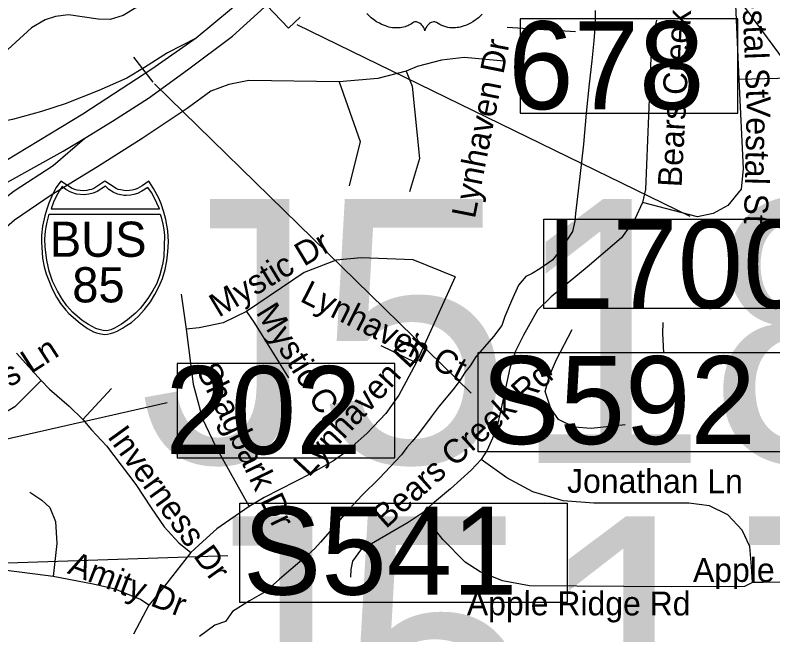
# Model space of a CAD drawing. Extents: x 1662474 to 1856135, y 779280 to 917889.
# Drawn here: x 1758772 to 1761787, y 826591 to 829058 of the extents above; entities that cross this region are included whole.
import ezdxf

# ---------------------------------------------------------------- set-up
doc = ezdxf.new("R2010")
doc.units = 0
for name, color, linetype in [('Exist Hydrographic Creek Single Shore', 7, 'Continuous'), ('Exist Road Non-System Structure Non-Sys Other Number Label', 7, 'Continuous'), ('Exist Road Non-System Type 51', 7, 'Continuous'), ('Exist Road Non-System Type 51 Label', 7, 'Continuous'), ('Exist Road Primary Interstate Divided Center Attributed', 7, 'Continuous'), ('Exist Road Primary Interstate Ramp 1 Lane Attributed', 7, 'Continuous'), ('Exist Road Primary Interstate Shield Number Label', 7, 'Continuous'), ('Exist Road Primary Interstate Structure Cantilever Sign Number Label', 7, 'Continuous'), ('Exist Road Primary Interstate Structure Ovrhead Sign CELL', 7, 'Continuous'), ('Exist Road Primary Interstate Structure Standard Bridge Number Label', 7, 'Continuous'), ('Exist Vertical Profile Horizontal Axis Label Major', 7, 'Continuous'), ('Prop Horizontal Alignment Curve and Spiral Data', 7, 'Continuous'), ('Prop Horizontal Alignment Tick Label', 7, 'Continuous'), ('Prop Roadway Culvert', 7, 'Continuous'), ('Prop Superelevation  Arrow CELL', 7, 'Continuous')]:
    doc.layers.add(name, color=color, linetype=linetype)

msp = doc.modelspace()

# ---------------------------------------------------------------- linework, layer by layer
at = {"layer": 'Exist Hydrographic Creek Single Shore'}
msp.add_lwpolyline([(1761080.1, 829076.1), (1761080.1, 829024.9), (1761074.6, 828955.6), (1761067, 828875.6), (1761055.8, 828784.4), (1761044.5, 828667.1), (1761033.5, 828544.6), (1761018.8, 828415.4), (1761009.9, 828336.2), (1761001.1, 828268.2), (1760999.1, 828237.2), (1760989.9, 828197.1), (1760970.2, 828165.8), (1760949, 828134.6), (1760910.9, 828083.2), (1760860.2, 828048), (1760829.8, 828029.6), (1760803.8, 828017.6), (1760774.9, 827983.2), (1760747.1, 827920.7), (1760720.4, 827858.5), (1760708.2, 827822.6), (1760676, 827777.9), (1760640, 827737.8), (1760604.6, 827697.6), (1760582, 827662.2), (1760561, 827635.4), (1760543.1, 827604.2), (1760513, 827566.4), (1760459.5, 827501.6), (1760427.1, 827458.2), (1760377.2, 827391.3), (1760351.6, 827360.1), (1760330.6, 827336.7), (1760309.4, 827307.6), (1760264.8, 827260.1), (1760221.1, 827215.2), (1760151.9, 827145.6), (1760118, 827109.4), (1760081.2, 827069.2), (1760035, 827014.7), (1759987.5, 826959.3), (1759964.8, 826934.1), (1759923, 826897.6), (1759824.2, 826812.6), (1759799.1, 826789.8), (1759770, 826763.8), (1759704.1, 826726.2), (1759637.1, 826683.7), (1759609.4, 826643.6), (1759566, 826629.4), (1759505.9, 826583.7)], dxfattribs=at)
at = {"layer": 'Exist Road Non-System Type 51'}
for p, q in [((1761629.8, 829277.6), (1761651, 828802.2)), ((1760729.2, 829009.9), (1761002.1, 828993.1)), ((1762103.2, 828813.1), (1761651, 828802.2)), ((1759432.1, 827947.4), (1759452.4, 827807.2)), ((1760367.1, 827674.2), (1760228.5, 827740.9)), ((1758776.8, 827712.5), (1758875.2, 827603.1)), ((1759155, 827571.9), (1759041.6, 827447.8)), ((1759303.9, 826709.7), (1759242.9, 826593.7))]:
    msp.add_line(p, q, dxfattribs=at)
for points in [[(1759210.6, 829704.4), (1759229.5, 829594.7), (1759279.4, 829442.7), (1759317.5, 829302), (1759323, 829243.8), (1759310.9, 829185.5), (1759287.9, 829130.1), (1759252.6, 829086.5), (1759201.1, 829056.9), (1759149.8, 829040.6), (1759102.2, 829041.9), (1758984.4, 829058.7), (1758932.9, 829051.9), (1758891, 829039.2), (1758836.9, 829006.8), (1758742.1, 828921.4), (1758678.4, 828857.9)], [(1761324, 829037.8), (1761303.5, 828952.9), (1761279.6, 828364.2), (1761268.9, 828312)], [(1760717.6, 828875.2), (1760558.4, 828888.9), (1760467.9, 828878.4), (1760371.2, 828853.8), (1760327.4, 828834.6)], [(1760327.4, 828834.6), (1760214.9, 828805.7), (1760060.8, 828792.1)], [(1760327.4, 828834.6), (1760351.4, 828775.2), (1760380.6, 828487.1), (1760341.6, 828354.8)], [(1760060.8, 828792.1), (1759702.2, 828797.4), (1759622.1, 828782.1), (1759550.2, 828755), (1759455.8, 828686), (1759277.1, 828566.9), (1759099.6, 828454), (1758915.4, 828340.6), (1758769.4, 828241.7), (1758660.8, 828146.9), (1758571.6, 828047.2), (1758483.4, 827927.8), (1758354, 827713.9), (1758297, 827634.4), (1758252.4, 827589.4), (1758202.2, 827536.7), (1758180.5, 827488.2), (1758171, 827445.1), (1758223.5, 827276.4), (1758220.6, 827250.6), (1758207.2, 827219.4), (1758180.2, 827193.7), (1758120.6, 827181.6)], [(1760060.8, 828792.1), (1760145, 828554.2), (1760101.4, 828377.9)], [(1761651, 828802.2), (1761669.1, 828446.1), (1761661, 828364.5), (1761608.5, 828299.4), (1761550, 828268.2), (1761487.5, 828254.5), (1761268.9, 828312)], [(1761268.9, 828312), (1761237.9, 828246.1), (1761184.1, 828171.4), (1761047.9, 828054.5), (1760904.4, 827936.9), (1760851, 827883.4)], [(1760522.9, 828015.7), (1760355.5, 828083.7), (1760149.1, 828092.1), (1760049.1, 828082.6), (1759922.6, 828033), (1759693.1, 827877.7)], [(1760522.9, 828015.7), (1760477.6, 827915.9), (1760367.1, 827674.2)], [(1760851, 827883.4), (1760794.1, 827783.4), (1760763.1, 827720.2), (1760739.8, 827652.4), (1760704.1, 827486), (1760687.5, 827409.9), (1760650, 827326.4), (1760626.1, 827289.2)], [(1759693.1, 827877.7), (1759599.9, 827833), (1759503.9, 827812.5), (1759452.4, 827807.2)], [(1759693.1, 827877.7), (1759724, 827831.7), (1759859.1, 827613.9)], [(1761353.1, 827712.9), (1761350, 827765), (1761348.9, 827791), (1761350, 827834.6)], [(1759452.4, 827807.2), (1759480.8, 827588.7), (1759517.1, 827450.4), (1759569.9, 827339.6), (1759702.5, 827101.8)], [(1761199.1, 827426.4), (1761064.6, 827412.9), (1760995.9, 827417), (1760933.4, 827448.2), (1760903.2, 827492.1), (1760880.6, 827559.8), (1760898.5, 827621.8), (1760926.6, 827687.1), (1760988.6, 827806.2)], [(1760367.1, 827674.2), (1760298.9, 827545.1), (1760247.1, 827472.4), (1760172.6, 827393.1), (1760089.4, 827319.9), (1760038.4, 827283.7), (1759950, 827232.8), (1759763.4, 827137), (1759702.5, 827101.8)], [(1758875.2, 827603.1), (1758771.2, 827498.9), (1758679.4, 827443.8), (1758561.9, 827399.2), (1758413, 827358.5)], [(1758875.2, 827603.1), (1758909.1, 827569.5), (1758986.2, 827501.5), (1759041.6, 827447.8)], [(1759041.6, 827447.8), (1759075.5, 827407.4), (1759134.8, 827343.8), (1759252.4, 827189.8), (1759313.2, 827096.2), (1759364.6, 827020.4), (1759422.8, 826957.2), (1759471.2, 826918.1)], [(1760626.1, 827289.2), (1760586.5, 827246.2), (1760504.1, 827172.2), (1760432.6, 827113.1), (1760392, 827075.6)], [(1761705.4, 826798.7), (1761701.6, 826863.2), (1761694.9, 826942.2), (1761664.9, 827007.9), (1761608.5, 827069.2), (1761534.5, 827104.4), (1761453.1, 827114.9), (1761075.1, 827114.9), (1760953.1, 827124.4), (1760832.4, 827160.1), (1760728.1, 827215.7), (1760626.1, 827289.2)], [(1758830.9, 827158.5), (1758878.1, 827127.5), (1758910.4, 827097.4), (1758932.1, 827042.2), (1758937.9, 826954), (1758922.8, 826823.4)], [(1759702.5, 827101.8), (1759647.1, 827064), (1759574.1, 827012.6), (1759518.8, 826962.4), (1759471.2, 826918.1)], [(1760392, 827075.6), (1760335.9, 827038), (1760205.6, 826962.9), (1760146.1, 826927.8), (1760114.9, 826883.9), (1760107.5, 826851.7), (1760106.6, 826820.4)], [(1761705.4, 826798.7), (1761674.1, 826783.9), (1761382.2, 826782.7), (1760818.8, 826786.4), (1760710.6, 826805.8), (1760621.9, 826841.4), (1760562.9, 826879.8), (1760473.1, 826970.4), (1760392, 827075.6)], [(1759471.2, 826918.1), (1759409.1, 826839.6), (1759351.1, 826766.6), (1759303.9, 826709.7)], [(1758922.8, 826823.4), (1758851.1, 826832.8), (1758652.4, 826857.2), (1758491.5, 826865.4)], [(1759303.9, 826709.7), (1759271.2, 826731.4), (1759170.2, 826773.4), (1759082, 826792.4), (1758922.8, 826823.4)], [(1762232.2, 826801), (1762165.6, 826801.4), (1761747.9, 826799.7), (1761705.4, 826798.7)]]:
    msp.add_lwpolyline(points, dxfattribs=at)
at = {"layer": 'Exist Road Primary Interstate Divided Center Attributed'}
for points in [[(1759049.1, 828567.6), (1759159.5, 828635.7), (1759302.6, 828727), (1759457.8, 828839.5), (1759637.4, 828973.4), (1759792.7, 829116.4), (1759993.6, 829332.4), (1760140.3, 829499.7), (1760271.2, 829664), (1760359.4, 829773.5), (1760502.5, 829945.7), (1760637.1, 830119.1), (1760846.3, 830350.4), (1760976.1, 830509.8)], [(1760850.7, 830502.9), (1760722.2, 830342.5), (1760573.3, 830158.2), (1760370, 829915.1), (1760146.7, 829624.2), (1759983.2, 829424.9), (1759787.8, 829221.7), (1759632.3, 829082.2), (1759492.4, 828966.5)], [(1759492.4, 828966.5), (1759315.9, 828843.1), (1759041.4, 828663.7), (1758735.3, 828477.6), (1758364.4, 828273.4), (1758126.3, 828135.2)], [(1757877, 827906), (1758073.9, 828017.4), (1758165.5, 828069.2), (1758461.2, 828241.2), (1758730, 828386.2), (1758963.5, 828516.9), (1759049.1, 828567.6)]]:
    msp.add_lwpolyline(points, dxfattribs=at)
at = {"layer": 'Exist Road Primary Interstate Ramp 1 Lane Attributed'}
for points in [[(1759492.4, 828966.5), (1759378.1, 828907.9), (1759286.1, 828849.3), (1759216.4, 828807.5), (1759104.9, 828757.3), (1758971, 828704.3), (1758876.3, 828673.6), (1758761.9, 828642.9), (1758656, 828620.6), (1758566.8, 828606.7), (1758458.1, 828592.7), (1758352.1, 828581.5), (1758232.3, 828570.4), (1758159.8, 828550.9), (1758087.3, 828517.4), (1757975.8, 828436.5), (1757867.1, 828355.6), (1757795.9, 828290.1)], [(1757971.9, 827598.7), (1758039.9, 827602.5), (1758076.1, 827610.8), (1758118, 827624.8), (1758176.5, 827649.9), (1758204.4, 827680.6), (1758254.6, 827739.1), (1758313.1, 827828.4), (1758388.4, 827956.7), (1758469.2, 828068.3), (1758544.5, 828160.3), (1758670, 828283.1), (1758767.5, 828358.4), (1758923.6, 828458.8), (1759049.1, 828567.6)]]:
    msp.add_lwpolyline(points, dxfattribs=at)
at = {"layer": 'Exist Road Primary Interstate Structure Cantilever Sign Number Label'}
msp.add_lwpolyline([(1759893.3, 829019.9), (1761457.1, 828258.2)], dxfattribs=at)
msp.add_lwpolyline([(1760875.2, 828245), (1762143.1, 828245), (1762143.1, 827890.1), (1760875.2, 827890.1)], close=True, dxfattribs=at)
at = {"layer": 'Exist Road Primary Interstate Structure Ovrhead Sign CELL'}
msp.add_line((1759326.5, 828784.8), (1760586.4, 827552.6), dxfattribs=at)
for points in [[(1760613.8, 827714.7), (1761916.5, 827714.7), (1761916.5, 827319.8), (1760613.8, 827319.8)], [(1759665.4, 827115.2), (1760968, 827115.2), (1760968, 826720.3), (1759665.4, 826720.3)]]:
    msp.add_lwpolyline(points, close=True, dxfattribs=at)
msp.add_lwpolyline([(1755836.8, 826765.1), (1757068.6, 826822.4), (1759618, 826907.4)], dxfattribs=at)
at = {"layer": 'Exist Road Primary Interstate Structure Standard Bridge Number Label'}
for points in [[(1761647.6, 829043.3), (1760781.1, 829043.3), (1760781.1, 828667.7), (1761647.6, 828667.7)], [(1760283.3, 827670.7), (1759416.9, 827670.7), (1759416.9, 827295.1), (1760283.3, 827295.1)]]:
    msp.add_lwpolyline(points, close=True, dxfattribs=at)
msp.add_lwpolyline([(1756594.3, 827022), (1757196.1, 827020.7), (1759377.3, 827516.4)], dxfattribs=at)
at = {"layer": 'Exist Vertical Profile Horizontal Axis Label Major'}
msp.add_lwpolyline([(1759933.8, 831534.8), (1760408.2, 830803.8), (1763120.1, 827132.5)], dxfattribs=at)
at = {"layer": 'Prop Horizontal Alignment Curve and Spiral Data'}
for q in [(1759744, 829128), (1759906, 829049.2)]:
    msp.add_line((1759859.9, 829005.6), q, dxfattribs=at)
at = {"layer": 'Prop Horizontal Alignment Tick Label'}
msp.add_lwpolyline([(1760629.8, 829061.1), (1760623.4, 829054.8), (1760615.2, 829047.3), (1760610.1, 829043.2), (1760603, 829037.8), (1760593.2, 829031.3), (1760583.5, 829025.7), (1760575.3, 829021.5), (1760568, 829018.3), (1760558.6, 829014.8), (1760542.9, 829010.4), (1760537.2, 829009.2), (1760530.4, 829008.2), (1760524.1, 829007.6), (1760517.9, 829007.2), (1760509.7, 829007.2), (1760501.4, 829007.8), (1760493.6, 829009), (1760485.5, 829010.7), (1760477.1, 829013.2), (1760469.4, 829016.2), (1760461.6, 829020), (1760448.5, 829028.3), (1760444.7, 829030.3), (1760442.5, 829030.9), (1760437.4, 829031.1), (1760432.7, 829030.1), (1760427.8, 829028.2), (1760424.8, 829026.6), (1760420.9, 829024), (1760417.9, 829021.7), (1760414.2, 829018.2), (1760411.7, 829015.3), (1760409.8, 829013.1), (1760406.1, 829007.2), (1760404.8, 829004.5), (1760403.4, 829000.9), (1760402.2, 828995.6), (1760400.5, 829002.3), (1760398.6, 829006.6), (1760396.3, 829010.4), (1760394, 829013.7), (1760390.3, 829018), (1760386.9, 829021.2), (1760382.9, 829024.5), (1760378.7, 829027.1), (1760375.2, 829028.8), (1760372.1, 829030), (1760368.3, 829031), (1760365.1, 829031.2), (1760362.6, 829031.1), (1760359, 829030.3), (1760354.2, 829026.9), (1760349.7, 829023.7), (1760344.7, 829020.7), (1760338.8, 829017.5), (1760334.5, 829015.5), (1760329.3, 829013.5), (1760323.3, 829011.5), (1760316.8, 829009.8), (1760310.1, 829008.5), (1760304.2, 829007.5), (1760297.8, 829007), (1760292.1, 829006.8), (1760286.1, 829006.8), (1760280.6, 829007.3), (1760274.1, 829007.8), (1760266.1, 829009), (1760259.4, 829010.5), (1760252.4, 829012.4), (1760245.2, 829014.7), (1760237.4, 829017.6), (1760227.8, 829021.8), (1760221.1, 829025.3), (1760210.4, 829031.4), (1760198, 829040), (1760188.6, 829047.6), (1760181.8, 829053.8), (1760171.7, 829064.1)], dxfattribs=at)
at = {"layer": 'Prop Roadway Culvert'}
for points in [[(1759129.3, 827786.7), (1759138.7, 827787.6), (1759151.5, 827790), (1759163.9, 827794.1), (1759178, 827800.4), (1759198.8, 827811.9), (1759215.5, 827821.7), (1759234.9, 827834.7), (1759261, 827858.4), (1759287, 827885.8), (1759310, 827916.9), (1759328.3, 827945.9), (1759344.4, 827979), (1759357.8, 828010), (1759368.5, 828045.3), (1759375.5, 828079.5), (1759379.1, 828115.2), (1759381.5, 828154.8), (1759378.8, 828199.3), (1759371, 828244.9), (1759363.8, 828273.2), (1759352.7, 828307.2), (1759343.8, 828328.9), (1759322.9, 828367.3), (1759304.2, 828396.9), (1759276.9, 828377.7), (1759259.2, 828368.3), (1759248.3, 828363.4), (1759237.2, 828361.2), (1759216.7, 828358.8), (1759203.8, 828359.3), (1759191.8, 828362), (1759181.7, 828364.2), (1759173.5, 828368.3), (1759129.3, 828396.9), (1759085, 828368.3), (1759075.7, 828364), (1759066.2, 828362), (1759057, 828359.5), (1759041.9, 828358.8), (1759030.3, 828359.1), (1759018.5, 828361.2), (1759009.1, 828363.2), (1758998.6, 828368.3), (1758953.4, 828396.9), (1758935.7, 828371.2), (1758921.3, 828345.8), (1758905.9, 828309.8), (1758896.4, 828282), (1758889.6, 828259.1), (1758881.2, 828217.2), (1758876.9, 828180.6), (1758876.1, 828154.8), (1758880.9, 828090.3), (1758887.9, 828055.9), (1758895.1, 828028.1), (1758919, 827968.1), (1758937, 827934.5), (1758952.4, 827910.3), (1758973.9, 827883.1), (1758985.6, 827870.2), (1759030.4, 827831), (1759060.4, 827810.6), (1759084.3, 827797.7), (1759095.5, 827793.4), (1759113.1, 827788.5)], [(1758958.8, 828376.1), (1758947.8, 828359.2), (1758935.2, 828336.4), (1758925, 828312.7), (1758914.7, 828286.5), (1759346.2, 828286.4), (1759336.2, 828308.8), (1759325.4, 828331.3), (1759314.2, 828351.9), (1759300.4, 828371.8), (1759276.2, 828356.6), (1759258.6, 828348.2), (1759244.4, 828343.3), (1759232.4, 828340.6), (1759213.9, 828339.2), (1759205.5, 828339.7), (1759179.6, 828345.5), (1759162.1, 828352.7), (1759145.3, 828363.9), (1759131.8, 828376.6), (1759097.6, 828355.9), (1759082.5, 828349.2), (1759065, 828344.8), (1759045.9, 828342.4), (1759016.5, 828345.6), (1758993.4, 828353.5), (1758973.6, 828363.9)], [(1759348.8, 828265.1), (1759353.4, 828252.9), (1759359.7, 828225.9), (1759363.1, 828205), (1759366.5, 828181), (1759365.3, 828139.9), (1759363.3, 828097.3), (1759359.4, 828072.1), (1759354.2, 828049.2), (1759347, 828023.7), (1759335.5, 827989.9), (1759319.6, 827961.2), (1759299.7, 827929.4), (1759278.2, 827901.5), (1759268.9, 827890), (1759251.2, 827871.3), (1759219, 827845.4), (1759195.4, 827827.9), (1759167.3, 827811.2), (1759153, 827804.9), (1759136.3, 827801.4), (1759122.6, 827802.3), (1759106, 827806.7), (1759092.5, 827810.4), (1759063.1, 827826.3), (1759039.2, 827842.3), (1758999.5, 827874.9), (1758978, 827900), (1758958, 827929.4), (1758940.1, 827959.5), (1758921, 827999.2), (1758907.6, 828039.1), (1758897.8, 828082.1), (1758891.2, 828134.8), (1758890.4, 828166.8), (1758892.4, 828197.7), (1758895.3, 828213.8), (1758899.2, 828233.9), (1758907.1, 828264.9)]]:
    msp.add_lwpolyline(points, close=True, dxfattribs=at)
at = {"layer": 'Prop Superelevation  Arrow CELL'}
msp.add_line((1759242.9, 828891.1), (1759320.3, 828791.2), dxfattribs=at)

# ---------------------------------------------------------------- texts
at = {"layer": 'Exist Road Non-System Structure Non-Sys Other Number Label'}
for s, p in [('J518', (1759265.1, 827275.6)), ('J517', (1759356.3, 826012.8))]:
    msp.add_text(s, height=1049.86, dxfattribs=at).set_placement(p)
at = {"layer": 'Exist Road Non-System Type 51 Label'}
for s, rotation, p in [('Bears Creek Rd', 86.8796, (1761423.6, 828371.5)), ('Vestal St', 272.1828, (1761661.7, 829233)), ('Lynhaven Dr', 78.8557, (1760601.2, 828244.8)), ('Vestal St', 268.6938, (1761683.7, 828736.7)), ('Mystic Dr', 30.8732, (1759581.8, 827852.6)), ('Lynhaven Ct', 333.223, (1759901.1, 827920.9)), ('Mystic Ct', 301.745, (1759727.8, 827874.6)), ('Lynhaven Dr', 47.4035, (1759940.3, 827215.4)), ('Glynis Ln', 32.7814, (1758507.6, 827417.8)), ('Shagbark Dr', 295.9332, (1759491.1, 827646.6)), ('Bears Creek Rd', 41.9101, (1760247.2, 827010.7)), ('Inverness Dr', 305.7807, (1759136.1, 827380)), ('Jonathan Ln', 359.8588, (1760968.2, 827156.3)), ('Amity Dr', 338.7547, (1758976.2, 826837)), ('Apple Ridge Rd', 359.9221, (1760569.3, 826669.2))]:
    msp.add_text(s, height=95, rotation=rotation, dxfattribs=at).set_placement(p)
msp.add_text('Apple Ridge Rd', height=95, dxfattribs=at).set_placement((1761469.3, 826801.5))
at = {"layer": 'Exist Road Primary Interstate Shield Number Label'}
for s, p in [('BUS', (1758909.8, 828095.7)), ('85', (1758999.2, 827914.3))]:
    msp.add_text(s, height=140, dxfattribs=at).set_placement(p)
at = {"layer": 'Exist Road Primary Interstate Structure Cantilever Sign Number Label'}
msp.add_text('L700', height=350, dxfattribs=at).set_placement((1760887.7, 827892.1))
at = {"layer": 'Exist Road Primary Interstate Structure Ovrhead Sign CELL'}
for s, p in [('S592', (1760626.4, 827350.4)), ('S541', (1759677.9, 826750.8))]:
    msp.add_text(s, height=350, dxfattribs=at).set_placement(p)
at = {"layer": 'Exist Road Primary Interstate Structure Standard Bridge Number Label'}
for s, p in [('678', (1760733.7, 828683.3)), ('202', (1759369.5, 827310.6))]:
    msp.add_text(s, height=350, dxfattribs=at).set_placement(p)

doc.saveas('drawing.dxf')
